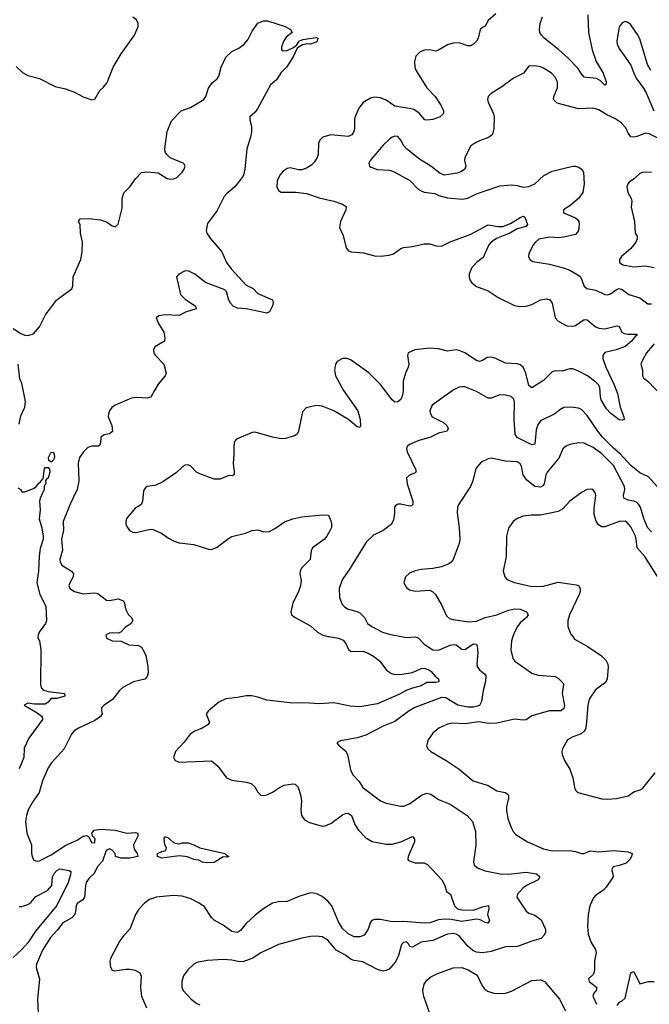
# Model space of a CAD drawing. Header units: inches. Extents: x 1694797 to 1849917, y 907313 to 1017959.
# Tile 590 of 656: x 1829075 to 1833396, y 917474 to 924237. Entities that reach past the tile are written whole.
import ezdxf

# ---------------------------------------------------------------- set-up
doc = ezdxf.new("R2010")
doc.units = ezdxf.units.IN
doc.header["$MEASUREMENT"] = 0
for name, color, linetype in [('B8921', 7, 'Continuous'), ('B8922', 7, 'Continuous'), ('B8931', 7, 'Continuous'), ('B8932', 7, 'Continuous')]:
    doc.layers.add(name, color=color, linetype=linetype)

msp = doc.modelspace()

# ---------------------------------------------------------------- linework, layer by layer
at = {"layer": 'B8921', "color": 5}
for points, elevation in [([(1829199.8, 920000), (1829199.1, 919990), (1829210.7, 919970), (1829219.1, 919910), (1829218.4, 919670), (1829223, 919650), (1829234.4, 919634.4), (1829270, 919622.4), (1829382, 919610), (1829384.7, 919590), (1829330, 919574), (1829290, 919574), (1829270.7, 919550), (1829250, 919536.9), (1829175.8, 919535.8), (1829130, 919542.7), (1829106, 919530), (1829195.3, 919475.3), (1829228, 919450), (1829230.4, 919430), (1829136.7, 919303.3), (1829106.3, 919233.7), (1829102.6, 919170), (1829070, 919092.1)], 660), ([(1829668.7, 920000), (1829671.3, 919990), (1829710, 919970.8), (1829770, 919967.7), (1829823, 919943), (1829890, 919939.2), (1829910, 919927.3), (1829931.7, 919891.7), (1829939.4, 919870), (1829954, 919794), (1829957.3, 919750), (1829950, 919725.1), (1829932.3, 919707.7), (1829855.5, 919690), (1829782.6, 919650), (1829759.6, 919630), (1829711.5, 919568.5), (1829654.9, 919530), (1829636.4, 919510), (1829634.9, 919490), (1829641.6, 919470), (1829628.4, 919450), (1829590, 919423.1), (1829478.4, 919370), (1829446.7, 919350), (1829430.4, 919330), (1829380.3, 919230), (1829290.3, 919130), (1829270, 919098.4), (1829231.2, 919010), (1829208.1, 918930), (1829166, 918870), (1829133.4, 918810), (1829120.3, 918770), (1829114.9, 918730), (1829123.6, 918650), (1829156.5, 918570), (1829155.3, 918510), (1829159.5, 918490), (1829170, 918467.7), (1829190, 918458), (1829210, 918460.4), (1829290, 918500.3), (1829392.2, 918567.8), (1829470, 918601.8), (1829510, 918628.9), (1829532.7, 918632.7), (1829546.2, 918626.2), (1829570, 918584), (1829590, 918584.7), (1829592.7, 918610), (1829574, 918630), (1829569.2, 918650), (1829586, 918670), (1829630, 918677.3), (1829730, 918670.2), (1829810, 918650.3), (1829870, 918653.4), (1829884.7, 918650), (1829884.9, 918630), (1829855.8, 918570), (1829860.3, 918540.3), (1829880.4, 918510), (1829884.9, 918490), (1829830, 918478), (1829770, 918477.4), (1829733.2, 918490), (1829729, 918510), (1829710, 918533.2), (1829690, 918541.2), (1829668.4, 918531.6), (1829643.1, 918456.9), (1829610, 918422.7), (1829582.6, 918370), (1829550, 918339.2), (1829531.8, 918310), (1829525.1, 918290), (1829519.3, 918210), (1829507.5, 918192.5), (1829470, 918167.8), (1829461.5, 918150), (1829457.1, 918110), (1829450, 918089.7), (1829431.3, 918068.7), (1829370, 918034), (1829334.3, 917985.7), (1829286.6, 917933.4), (1829230, 917846.3), (1829190.2, 917750), (1829186.9, 917726.9), (1829209.3, 917650), (1829196.3, 917510), (1829200.6, 917410)], 680), ([(1829070, 918145.8), (1829090, 918145.3), (1829130, 918159), (1829150, 918173.8), (1829185.1, 918214.9), (1829264.7, 918255.3), (1829294, 918290), (1829300.2, 918350), (1829310, 918373.6), (1829330, 918393.6), (1829350, 918404.4), (1829413.4, 918393.4), (1829425.4, 918385.4), (1829424, 918364), (1829406.5, 918310), (1829330, 918152.1), (1829182.4, 917977.6), (1829130, 917897.1), (1829090, 917850.8), (1829030, 917796.8)], 660), ([(1830000, 918206.3), (1829965.7, 918194.3), (1829931, 918169), (1829892.8, 918127.2), (1829870.3, 918090), (1829830.3, 917990), (1829790, 917947.3), (1829762.6, 917910), (1829698.7, 917790), (1829694, 917770), (1829698, 917730), (1829708.8, 917708.8), (1829724.9, 917704.9), (1829804.1, 917715.9), (1829830, 917715.3), (1829868, 917708), (1829898.4, 917690), (1829907.4, 917667.4), (1829904, 917590), (1829907.6, 917550), (1829911.6, 917530), (1829944.4, 917450)], 720)]:
    msp.add_lwpolyline(points, dxfattribs=dict(at, elevation=elevation))
at = {"layer": 'B8922', "color": 5}
for points, elevation in [([(1829050, 923914.9), (1829094.4, 923874.4), (1829130, 923853.4), (1829210, 923832.2), (1829317.8, 923777.8), (1829390, 923761.1), (1829450, 923740.4), (1829510, 923706.3), (1829570, 923686.7), (1829590, 923690.7), (1829625.6, 923750), (1829650, 923772.7), (1829674.1, 923805.9), (1829716.4, 923910), (1829770, 924003), (1829862.6, 924130), (1829886.6, 924190), (1829887.8, 924210), (1829876, 924236), (1829850, 924253.6)], 720), ([(1829030, 922116.4), (1829081.2, 922081.2), (1829110, 922070.4), (1829131.5, 922068.5), (1829170, 922080.5), (1829210, 922128.2), (1829252.2, 922210), (1829327.7, 922310), (1829349, 922330), (1829432.2, 922387.8), (1829439.9, 922410), (1829442.6, 922470), (1829493, 922590), (1829502.9, 922642.9), (1829504.5, 922710), (1829491.8, 922770), (1829489.4, 922829.4), (1829479, 922850), (1829488.7, 922870), (1829550, 922872.2), (1829630, 922863.1), (1829670, 922847.6), (1829710, 922821.5), (1829730, 922814.6), (1829750, 922833.4), (1829776.7, 922943.3), (1829778.5, 923010), (1829790, 923047), (1829831.6, 923088.4), (1829870, 923144.9), (1829910, 923186.5), (1829947, 923193), (1830000, 923186.9)], 680), ([(1830000, 921985.8), (1829992.4, 921970), (1829994.4, 921950), (1830000, 921940.7)], 680), ([(1829070, 921458.4), (1829082.9, 921517.1), (1829110, 921576.4), (1829114.2, 921614.2), (1829090, 921740.9), (1829076, 921770), (1829065.1, 921870)], 680), ([(1830000, 921689.4), (1829975.2, 921644.8), (1829950, 921638.5), (1829878.2, 921641.8), (1829843, 921637), (1829730, 921588.9), (1829707.3, 921572.7), (1829690.1, 921550), (1829683.1, 921530), (1829682.6, 921510), (1829705.8, 921450), (1829711.1, 921408.9), (1829690, 921392.2), (1829654, 921386), (1829632, 921370), (1829630.2, 921329.8), (1829625.3, 921314.7), (1829612.6, 921307.4), (1829570, 921307), (1829542, 921298), (1829511.9, 921270), (1829484.5, 921230), (1829474.7, 921190), (1829481.4, 921070), (1829469.5, 921010.5), (1829421.6, 920910), (1829372.6, 920790), (1829376.1, 920730), (1829362.5, 920670), (1829367.4, 920592.6), (1829350.2, 920530), (1829352.8, 920510), (1829364.2, 920490), (1829430.4, 920450), (1829444.9, 920430), (1829442.6, 920410), (1829418.3, 920370), (1829411.7, 920350), (1829419.5, 920330), (1829450.2, 920310.2), (1829510, 920294.7), (1829590, 920301.5), (1829610, 920296.9), (1829670, 920250.3), (1829690, 920248.8), (1829750, 920258.7), (1829786.2, 920246.2), (1829794.4, 920230), (1829800.4, 920190), (1829822.4, 920150), (1829841.6, 920130), (1829850.4, 920109.6), (1829839.1, 920090), (1829797.3, 920062.7), (1829768.6, 920031.4), (1829750, 920022.7), (1829710, 920026), (1829690, 920022.7), (1829670, 920013.2), (1829666, 920010), (1829668.7, 920000)], 680), ([(1829062, 921022), (1829082, 921010), (1829090, 920994), (1829110, 920994), (1829170, 921018), (1829188, 921030), (1829205.6, 921054.4), (1829218, 921062), (1829230, 921082), (1829236.4, 921083.6), (1829245.4, 921154.6), (1829250, 921161), (1829270, 921162), (1829278, 921150), (1829281, 921130), (1829270, 921088.7), (1829258, 921082), (1829250.9, 921069.1), (1829253.7, 921053.7), (1829242.8, 921030), (1829242, 921010), (1829214.8, 920950), (1829210.7, 920929.3), (1829215.5, 920870), (1829207.9, 920807.9), (1829227.5, 920747.5), (1829236.4, 920690), (1829235.3, 920670), (1829216, 920604), (1829207.9, 920552.1), (1829203.6, 920450), (1829191.6, 920370), (1829212.9, 920290), (1829254, 920210), (1829257.6, 920110), (1829252.2, 920090), (1829208.5, 920030), (1829200.4, 920010), (1829199.8, 920000)], 660), ([(1830000, 921038.8), (1829950.2, 921029.8), (1829938, 921022), (1829928.9, 921011.1), (1829924.6, 920995.4), (1829918, 920930), (1829910.3, 920909.7), (1829890, 920892.7), (1829870, 920884), (1829808, 920810), (1829802, 920790), (1829803, 920770), (1829813.4, 920750), (1829828.9, 920728.9), (1829850, 920717.1), (1829874.9, 920714.9), (1829970, 920737), (1829990, 920735.3), (1830000, 920730.9)], 720)]:
    msp.add_lwpolyline(points, dxfattribs=dict(at, elevation=elevation))
at = {"layer": 'B8922', "color": 5, "elevation": 660}
msp.add_lwpolyline([(1829290, 921199), (1829275.3, 921210), (1829272.7, 921230), (1829290, 921266), (1829303.6, 921263.6), (1829310, 921254), (1829312.8, 921232.8), (1829307.1, 921212.9)], close=True, dxfattribs=at)
at = {"layer": 'B8931', "color": 5}
for points, elevation in [([(1831195.3, 920000), (1831262, 919990), (1831295.2, 919975.2), (1831313, 919953), (1831331.6, 919911.6), (1831350, 919897.6), (1831430, 919899.3), (1831465.7, 919885.7), (1831510, 919860.7), (1831545.5, 919830), (1831591.4, 919770), (1831625.8, 919745.8), (1831650, 919739.8), (1831699.1, 919740.9), (1831770, 919752.6), (1831830, 919780.9), (1831850, 919782), (1831887, 919770), (1831899.8, 919759.8), (1831927.1, 919727.1), (1831948.7, 919710), (1831950.4, 919690), (1831930, 919684.7), (1831870, 919683.9), (1831830, 919661.2), (1831770, 919646.4), (1831730.9, 919630.9), (1831677.6, 919602.4), (1831530, 919539.2), (1831410, 919518.5), (1831342.7, 919522.7), (1831230, 919545), (1831130, 919539.1), (1831030, 919545), (1830950, 919543.8), (1830770, 919563.1), (1830710, 919584.4), (1830667.6, 919592.4), (1830630, 919593.3), (1830570, 919580.8), (1830490, 919572.9), (1830442.4, 919550), (1830370.5, 919490), (1830353.4, 919470), (1830377.6, 919410), (1830366.6, 919393.4), (1830326, 919370), (1830275.8, 919350), (1830243.7, 919330), (1830204.2, 919275.8), (1830144, 919210), (1830131, 919170), (1830141, 919150), (1830170, 919138), (1830390, 919146.7), (1830435.5, 919110), (1830494, 919030), (1830530, 919014), (1830630, 918999.5), (1830662.8, 918990), (1830688.8, 918968.8), (1830710, 918931), (1830730.6, 918910.6), (1830750, 918907.7), (1830770, 918912.7), (1830810, 918930.4), (1830857.1, 918962.9), (1830890, 918978.5), (1830948.8, 918988.8), (1830965.8, 918985.8), (1830985.1, 918965.1), (1831005, 918905), (1831009.1, 918870), (1831003.2, 918810), (1831008.8, 918770), (1831030, 918741.6), (1831063.6, 918723.6), (1831150, 918698.6), (1831170, 918699.2), (1831210, 918715.3), (1831290, 918775.3), (1831310, 918784.9), (1831330, 918787), (1831351.4, 918770), (1831374.2, 918710), (1831399.7, 918670), (1831450, 918617.2), (1831493.2, 918593.2), (1831590, 918574.3), (1831630, 918573.7), (1831690.5, 918589.5), (1831770, 918626), (1831784.4, 918610), (1831783.6, 918590), (1831741.1, 918490), (1831738, 918470), (1831743.1, 918463.1), (1831785.7, 918445.7), (1831850, 918445.7), (1831874.4, 918434.4), (1831972.9, 918330), (1831993.4, 918290), (1832004.7, 918250), (1832031, 918230), (1832058, 918150), (1832080.5, 918130), (1832110, 918122.2), (1832190, 918121.2), (1832250, 918144.4), (1832292.3, 918152.3), (1832295.6, 918130), (1832284.6, 918090), (1832299.5, 918050), (1832287.3, 918032.7), (1832270, 918035.6), (1832234.3, 918054.3), (1832210, 918059.3), (1832110, 918044.1), (1832036.6, 918056.6), (1831990, 918058.4), (1831950, 918054.4), (1831890, 918033.7), (1831851.4, 918031.4), (1831710, 918044.1), (1831630, 918041.7), (1831550, 918056.5), (1831510, 918057.7), (1831491, 918049), (1831482.3, 918037.7), (1831467.2, 917990), (1831439.3, 917950), (1831410, 917937.2), (1831370, 917937.9), (1831330, 917957.5), (1831290, 917994.3), (1831261.6, 918041.6), (1831216.5, 918150), (1831190, 918183.8), (1831150, 918214.2), (1831119.5, 918230), (1831090, 918238.7), (1831070, 918239.2), (1830990, 918215.6), (1830910, 918179.7), (1830850, 918177.7), (1830810, 918168.2), (1830750, 918132.6), (1830690, 918086.2), (1830629.6, 918030.4), (1830590, 917981.3), (1830570, 917968.6), (1830551.3, 917968.7), (1830530, 917975.3), (1830470, 918018.7), (1830410, 918052.4), (1830390.6, 918070.6), (1830342.9, 918142.9), (1830306, 918170), (1830250, 918198), (1830190, 918217.3), (1830130, 918221.8), (1830010.2, 918209.8), (1830000, 918206.3)], 720), ([(1831691.7, 920000), (1831730, 919992.8), (1831790, 919997.8), (1831810, 919992.4), (1831850, 919947.9), (1831910, 919909.3), (1831950, 919906.3), (1832030, 919941.6), (1832050, 919945.5), (1832070, 919943.1), (1832110, 919914.4), (1832130, 919910.3), (1832190, 919950.2), (1832210, 919947.7), (1832215.4, 919935.4), (1832220.2, 919890), (1832211.3, 919811.3), (1832214.2, 919794.2), (1832231, 919771), (1832264.7, 919744.7), (1832272.9, 919730), (1832271.4, 919691.4), (1832256, 919630), (1832245.2, 919554.8), (1832230, 919527.2), (1832190, 919516), (1832150, 919515.4), (1832081.6, 919530), (1831998.5, 919578.5), (1831970, 919582.1), (1831786.1, 919513.9), (1831747.4, 919490), (1831650, 919416.4), (1831570, 919385.3), (1831450, 919323.5), (1831390, 919304), (1831277.1, 919282.9), (1831251, 919270), (1831267.3, 919250), (1831310, 919215.5), (1831324.4, 919190), (1831345.7, 919085.7), (1831360.5, 919050), (1831404.1, 919004.1), (1831430, 918964.2), (1831550, 918872.4), (1831590, 918856.4), (1831690, 918834.9), (1831710, 918834.4), (1831750, 918850.3), (1831831.8, 918910), (1831870, 918924.4), (1831896.7, 918916.7), (1831950, 918880.9), (1832029.4, 918849.4), (1832146.7, 918770), (1832182, 918730), (1832202, 918662), (1832205.2, 918570), (1832188.2, 918450), (1832194, 918430), (1832220.7, 918410), (1832270.2, 918390.2), (1832371.3, 918371.3), (1832430, 918367.3), (1832550, 918382.9), (1832620.7, 918370), (1832637.2, 918357.2), (1832644.9, 918350), (1832632.7, 918330), (1832552.4, 918290), (1832530, 918274), (1832490.4, 918230), (1832486, 918210), (1832550, 918114.8), (1832570, 918100.7), (1832610, 918087.3), (1832653.7, 918053.7), (1832683, 917990), (1832683, 917970), (1832675.5, 917950), (1832653.3, 917926.7), (1832590, 917908.6), (1832510, 917877.1), (1832490, 917871.6), (1832410, 917868.2), (1832310, 917837), (1832250, 917827), (1832210, 917831.9), (1832184, 917844), (1832150, 917873.2), (1832090, 917943.5), (1832070, 917955.2), (1832050, 917960.2), (1832010, 917955.8), (1831910, 917912.7), (1831830, 917900.6), (1831770, 917866.9), (1831751.5, 917871.5), (1831742.7, 917890), (1831730, 917902.7), (1831710, 917899.3), (1831695.9, 917884.1), (1831674.9, 917810), (1831653.1, 917766.9), (1831610, 917714.7), (1831590, 917705.4), (1831570, 917702.6), (1831530, 917713.6), (1831430, 917766.9), (1831370, 917774.5), (1831350, 917782.2), (1831310, 917811.1), (1831245.9, 917845.9), (1831190, 917914.7), (1831150, 917936.9), (1831110, 917942.4), (1831070, 917940.5), (1831010, 917929.7), (1830850, 917885.4), (1830730, 917828.6), (1830670, 917789.7), (1830610, 917767.4), (1830585.2, 917765.2), (1830530, 917778.3), (1830470, 917782), (1830363.7, 917776.3), (1830290, 917760.9), (1830270, 917749.3), (1830229, 917711), (1830198.4, 917670), (1830186.7, 917630), (1830188.5, 917590), (1830195.8, 917570), (1830250.5, 917510), (1830290, 917479.3), (1830310, 917470.4)], 740), ([(1832460.3, 920000), (1832450.3, 919970), (1832444.6, 919910), (1832458.7, 919850), (1832472.4, 919830), (1832590, 919749.2), (1832633.9, 919733.9), (1832750, 919726), (1832770, 919714), (1832802.6, 919682.6), (1832807, 919670), (1832797.8, 919610), (1832812.9, 919527.1), (1832810, 919507), (1832790.6, 919490), (1832710, 919490.5), (1832590, 919456.7), (1832550, 919429), (1832530, 919425.8), (1832470, 919433.3), (1832350, 919404.6), (1832290, 919402), (1832226.6, 919413.4), (1832130, 919400.7), (1832050, 919404.4), (1832010, 919398.7), (1831950.7, 919370), (1831910, 919337), (1831879.1, 919290), (1831867.3, 919250), (1831876.3, 919230), (1831896.3, 919210), (1832002.8, 919150), (1832090, 919090.4), (1832187.7, 919010), (1832290, 918977.6), (1832350, 918941.1), (1832406, 918930), (1832420.9, 918920.9), (1832428.7, 918910), (1832428.9, 918890), (1832414.9, 918830), (1832415.1, 918804.9), (1832425.7, 918750), (1832447.8, 918687.8), (1832461.8, 918661.8), (1832480.2, 918640.2), (1832560.7, 918590), (1832670, 918541.1), (1832730, 918527.6), (1832850.3, 918530.3), (1832890, 918524.4), (1832930, 918510.4), (1832949.5, 918510.5), (1832990, 918528), (1833050, 918520.5), (1833150, 918530.3), (1833250, 918522), (1833278, 918510), (1833274, 918490), (1833262, 918470), (1833236.2, 918443.8), (1833190, 918427.3), (1833150, 918419.3), (1833140.7, 918410), (1833138.8, 918390), (1833146.8, 918370), (1833147.3, 918350), (1833100.9, 918279.1), (1833080.9, 918259.1), (1833030, 918224.5), (1833013.3, 918206.7), (1832987.2, 918150), (1832975.3, 918090), (1832971.8, 918010), (1832975.8, 917955.8), (1832997.7, 917897.7), (1833027.3, 917850), (1833030.4, 917830), (1833019.1, 917770), (1833020.5, 917710), (1833015.5, 917690), (1833010, 917679), (1832978, 917650), (1832982.8, 917630), (1833036, 917590), (1833031, 917570), (1833014.8, 917550), (1833008.9, 917530), (1833034.2, 917474.2)], 760), ([(1832870.1, 920000), (1832883, 919983), (1832970, 919934), (1833067, 919867), (1833097.5, 919837.5), (1833110.3, 919810), (1833114, 919790), (1833106.5, 919710), (1833095.3, 919684.7), (1833026.8, 919633.2), (1832983.6, 919570), (1832974.7, 919530), (1832963.6, 919390), (1832957, 919363), (1832948.5, 919350), (1832927.3, 919332.7), (1832866, 919310), (1832834, 919290), (1832801, 919230), (1832796, 919210), (1832798.8, 919190), (1832814, 919150), (1832850.4, 919090), (1832870.9, 919029.1), (1832882.5, 918962.5), (1832890, 918944.7), (1832904.7, 918930), (1833070, 918886), (1833110, 918882.4), (1833170, 918888.8), (1833250, 918906.7), (1833290, 918934.4), (1833333.4, 918946.6), (1833350, 918957.1), (1833436.6, 919063.4)], 780), ([(1831895.7, 917390), (1831848.4, 917528.4), (1831842.4, 917570), (1831850, 917611.7), (1831870, 917640.7), (1831896.7, 917663.3), (1831937, 917683), (1832050, 917724.2), (1832110, 917726.4), (1832151.8, 917711.8), (1832214.6, 917674.6), (1832245.5, 917605.5), (1832263, 917583), (1832285.2, 917565.2), (1832330, 917550.2), (1832370, 917547.8), (1832410, 917551.5), (1832450, 917564.4), (1832590, 917637), (1832650, 917642.6), (1832675.8, 917630), (1832780.3, 917510), (1832821.1, 917430)], 740), ([(1833174.5, 917465.5), (1833191.9, 917488.1), (1833210, 917497.3), (1833230, 917516), (1833269.7, 917690.3), (1833283.2, 917696.8), (1833290, 917698.8), (1833330, 917614.8), (1833389.4, 917630.6), (1833430, 917630.7)], 760)]:
    msp.add_lwpolyline(points, dxfattribs=dict(at, elevation=elevation))
at = {"layer": 'B8931', "color": 5, "elevation": 680}
msp.add_lwpolyline([(1830170, 918577.1), (1830190, 918584.4), (1830230, 918582.6), (1830270, 918570.3), (1830310, 918548.2), (1830482, 918510), (1830495.9, 918495.9), (1830510.8, 918490), (1830495.5, 918484.5), (1830470, 918486.6), (1830410, 918448.7), (1830353.6, 918446.4), (1830330.2, 918449.8), (1830303.5, 918463.5), (1830269.2, 918470), (1830227, 918487), (1830170, 918493.6), (1830050, 918479.1), (1830020.5, 918490), (1830019.6, 918510), (1830050, 918524.4), (1830078, 918530), (1830081.2, 918550), (1830070, 918568.7), (1830065.4, 918610), (1830070, 918626), (1830074.6, 918625.4), (1830090, 918621.6), (1830130, 918586.8), (1830142, 918582)], close=True, dxfattribs=at)
at = {"layer": 'B8932', "color": 5}
for points, elevation in [([(1832342, 924278), (1832290, 924232), (1832270, 924192.7), (1832250, 924183.7), (1832234, 924170), (1832220.9, 924110), (1832210.3, 924090), (1832190, 924068.4), (1832170, 924058.5), (1832150, 924057.6), (1832090, 924078.9), (1832050, 924076.8), (1832010, 924064.7), (1831950, 924027.3), (1831930, 924021.6), (1831889.7, 924029.7), (1831850, 924028.3), (1831824.1, 924015.9), (1831794.2, 923985.8), (1831784.7, 923950), (1831786.7, 923910), (1831792.4, 923890), (1831868.9, 923770), (1831926.3, 923710), (1831966, 923650), (1831983.1, 923610), (1831983, 923597), (1831982, 923590), (1831960.5, 923570), (1831910, 923551.3), (1831870, 923546.3), (1831855.3, 923550), (1831815.9, 923595.9), (1831779.3, 923619.3), (1831748.2, 923628.2), (1831650, 923642.3), (1831590, 923685.1), (1831550, 923699.7), (1831510, 923704), (1831482.2, 923697.8), (1831431.3, 923668.7), (1831402, 923630), (1831375.3, 923564.7), (1831371.6, 923548.4), (1831373, 923490), (1831368.8, 923470), (1831354, 923446), (1831330, 923435), (1831210, 923446), (1831155.5, 923430), (1831135.3, 923410), (1831126.5, 923390), (1831123.2, 923310), (1831116.5, 923290), (1831098.5, 923261.5), (1831078.7, 923241.3), (1831042.7, 923217.3), (1831010, 923205.1), (1830990, 923204.7), (1830930, 923218.5), (1830910, 923215.9), (1830882.5, 923197.5), (1830859.7, 923170), (1830842.2, 923130), (1830839.7, 923090), (1830850, 923064.4), (1830870, 923051.6), (1830970, 923052.6), (1831042.6, 923042.6), (1831130, 923013.7), (1831230.2, 922990.2), (1831290.8, 922970), (1831310, 922956.3), (1831316.3, 922950), (1831312.7, 922930), (1831276.4, 922850), (1831270.5, 922810.5), (1831295.6, 922755.6), (1831314.4, 922670), (1831330.3, 922650.3), (1831350, 922642.6), (1831434.8, 922634.8), (1831510, 922614), (1831550, 922613.4), (1831610, 922620.2), (1831640.7, 922630), (1831690, 922664.4), (1831710, 922673.2), (1831770, 922679.7), (1831850, 922698.3), (1831890, 922698), (1831930, 922683.1), (1831970, 922681.7), (1832028.5, 922711.5), (1832170, 922763), (1832290, 922827.6), (1832356.1, 922816.1), (1832390, 922815.7), (1832443.6, 922836.4), (1832510, 922879.4), (1832530, 922887.2), (1832541.1, 922881.1), (1832561.1, 922830), (1832550, 922816.9), (1832490, 922801.3), (1832439.6, 922770), (1832346.3, 922733.7), (1832310.2, 922710), (1832295.6, 922690), (1832256.2, 922603.8), (1832210, 922569.7), (1832175.6, 922530), (1832160.3, 922490), (1832158.9, 922470), (1832164.2, 922450), (1832177.6, 922430), (1832210, 922404.6), (1832290, 922373.7), (1832358, 922330), (1832470, 922273.1), (1832507.8, 922267.8), (1832550, 922268.9), (1832590, 922280.9), (1832650, 922312.9), (1832690, 922318.7), (1832713.4, 922313.4), (1832728.9, 922288.9), (1832750.3, 922190), (1832770, 922166), (1832830, 922134.2), (1832870, 922131.1), (1832890, 922137.6), (1832950, 922176.9), (1832970, 922176.5), (1833023.7, 922130), (1833050, 922117.2), (1833090, 922113.8), (1833174, 922134), (1833188.8, 922128.8), (1833208.5, 922090), (1833222.4, 922082.4), (1833250, 922077.4), (1833310, 922078), (1833313, 922070), (1833298.7, 922061.3), (1833274.7, 922030), (1833230, 921992.9), (1833167.7, 921970), (1833090, 921952), (1833076.5, 921930), (1833077.8, 921910), (1833097.7, 921850), (1833153.6, 921733.6), (1833177.6, 921670), (1833196.2, 921576.2), (1833221.3, 921510), (1833222.8, 921490), (1833210, 921485.4), (1833188.9, 921488.9), (1833130, 921535.6), (1833103.3, 921563.3), (1833066.4, 921626.4), (1833060.5, 921650), (1833056.9, 921710), (1833047.4, 921730), (1833030, 921748.2), (1832972.4, 921790), (1832910, 921823.4), (1832870, 921838.3), (1832850, 921839.5), (1832796.6, 921823.4), (1832750, 921826.3), (1832730, 921819.3), (1832670, 921759.1), (1832590, 921709.6), (1832570, 921725.1), (1832547.4, 921810), (1832530, 921849.7), (1832510, 921866.3), (1832490, 921874.3), (1832410, 921876.8), (1832343.6, 921910), (1832310, 921919.4), (1832283, 921917), (1832250, 921896), (1832230, 921888.7), (1832210, 921895.4), (1832130, 921949.1), (1832090, 921966), (1832071.4, 921968.6), (1832010, 921960.8), (1831950, 921977), (1831890, 921981), (1831786, 921970), (1831741.6, 921950), (1831736.4, 921930), (1831744.4, 921870), (1831741.3, 921850), (1831723.6, 921810), (1831706.7, 921753.3), (1831707.3, 921690), (1831702.5, 921657.5), (1831690, 921628), (1831670, 921612.8), (1831650, 921611.2), (1831630, 921625.1), (1831552, 921732), (1831470, 921810.8), (1831350, 921899.1), (1831322, 921910), (1831290, 921911), (1831252.7, 921890), (1831241.1, 921870), (1831235.3, 921830), (1831241.8, 921790), (1831297.5, 921690), (1831396.5, 921550), (1831411.6, 921490), (1831413.7, 921446.3), (1831410, 921435.3), (1831390, 921439.5), (1831330.8, 921490.8), (1831231.1, 921550), (1831150, 921582.2), (1831110, 921586.9), (1831041, 921570), (1831016.1, 921543.9), (1830988.3, 921411.7), (1830978.8, 921390), (1830961.6, 921378.4), (1830899.2, 921360.8), (1830870, 921357.4), (1830810, 921368.7), (1830690, 921405.1), (1830670, 921402.4), (1830563.7, 921356.3), (1830550, 921339), (1830543.7, 921310), (1830544.9, 921250), (1830538.9, 921190), (1830547.5, 921132.5), (1830546.4, 921113.6), (1830535.9, 921104.1), (1830510, 921107), (1830450, 921082.2), (1830410, 921081.5), (1830310, 921116.8), (1830288.7, 921128.7), (1830250, 921169.7), (1830230, 921179.7), (1830210, 921177.6), (1830190, 921164.7), (1830150, 921126.6), (1830058.1, 921061.9), (1830010, 921040.6), (1830000, 921038.8)], 720), ([(1832974.2, 924270), (1832979.3, 924150), (1833002.9, 924030), (1833031.3, 923950), (1833078.9, 923870), (1833100.3, 923810), (1833098, 923790), (1833090, 923788.3), (1833058.8, 923818.8), (1833032.9, 923832.9), (1832950, 923842.6), (1832930, 923864.2), (1832904.9, 923904.9), (1832835.8, 923975.8), (1832773.3, 924033.3), (1832674.8, 924110), (1832655.7, 924130), (1832645.2, 924150), (1832642.1, 924170), (1832647.9, 924210), (1832662.6, 924257.4)], 720), ([(1830000, 923186.9), (1830024.1, 923184.1), (1830087.4, 923147.4), (1830110, 923142.8), (1830130, 923143.6), (1830150, 923151.6), (1830189.7, 923190), (1830204.4, 923210), (1830210.8, 923230), (1830200.7, 923250), (1830108.4, 923288.4), (1830083.5, 923310), (1830072.5, 923330), (1830070.7, 923350.7), (1830086.6, 923470), (1830117, 923543), (1830182, 923610), (1830246, 923634), (1830337.6, 923690), (1830351.5, 923710), (1830370, 923766), (1830396.6, 923803.4), (1830430, 923831.8), (1830442.4, 923850), (1830458.1, 923910), (1830490, 923979.4), (1830530, 924017.6), (1830578.9, 924041.1), (1830613.6, 924066.4), (1830640.5, 924099.5), (1830670, 924157.1), (1830710, 924212.7), (1830748.7, 924230), (1830776, 924230), (1830897.3, 924190), (1830933.4, 924170), (1830944.7, 924150), (1830903.5, 924116.5), (1830887.1, 924092.9), (1830871.3, 924050), (1830872, 924030), (1830882.8, 924022.8), (1830910, 924026), (1830954.8, 924045.2), (1830976.6, 924063.4), (1830992.7, 924090), (1831018, 924102), (1831110, 924115.8), (1831121.1, 924110), (1831116.8, 924090), (1831110, 924083.7), (1831070.8, 924070), (1831050, 924071.8), (1831016.4, 924063.6), (1830978.8, 924041.2), (1830954.3, 923985.7), (1830907.8, 923912.2), (1830870, 923875.1), (1830836.1, 923823.9), (1830794.9, 923790), (1830710, 923629.4), (1830690, 923602.7), (1830654.8, 923570), (1830653, 923550), (1830664.6, 923504.6), (1830666.1, 923466.1), (1830659.7, 923430), (1830634.2, 923350), (1830619.8, 923210), (1830610.7, 923170), (1830600.1, 923150), (1830551.1, 923090), (1830495.9, 923044.1), (1830477.9, 923022.1), (1830430, 922926.5), (1830363.6, 922836.4), (1830354, 922790), (1830359.8, 922770), (1830378.8, 922738.8), (1830461.9, 922641.9), (1830492.9, 922570), (1830526.6, 922526.6), (1830630, 922414.4), (1830676.4, 922390), (1830710, 922356.9), (1830810, 922313.1), (1830814.5, 922294.5), (1830810, 922272.3), (1830790, 922229.7), (1830770, 922221), (1830630, 922252.2), (1830570, 922255.3), (1830539.4, 922270), (1830521.1, 922290), (1830509.4, 922310), (1830494.3, 922370), (1830482.6, 922382.6), (1830350, 922432.2), (1830277.2, 922490), (1830235.6, 922510), (1830210, 922512.2), (1830167.8, 922490), (1830150.4, 922470), (1830179.3, 922350), (1830210, 922317.1), (1830280.7, 922270), (1830284.7, 922250), (1830211.7, 922228.3), (1830170, 922205.6), (1830070.5, 922209.5), (1830030, 922204), (1830011.3, 922190), (1830027, 922150), (1830064.9, 922090), (1830070.4, 922049.6), (1830067.3, 922030), (1830002, 921990), (1830000, 921985.8)], 680), ([(1833406, 923890), (1833384.7, 923930), (1833330, 924105.2), (1833315.4, 924135.4), (1833270, 924200.7), (1833250, 924217), (1833230, 924223.7), (1833210, 924216), (1833190, 924188.7), (1833172.2, 924090), (1833175.8, 924070), (1833190, 924039.1), (1833270, 923924), (1833289, 923870), (1833308.9, 923830), (1833352.6, 923772.6), (1833374.2, 923734.2), (1833427.5, 923610)], 740), ([(1833450, 923426.2), (1833394, 923454), (1833370, 923457.2), (1833310, 923435.8), (1833290, 923431.2), (1833270, 923433.6), (1833250, 923458.4), (1833234.1, 923494.1), (1833199.8, 923530), (1833158.5, 923558.5), (1833104, 923584), (1833050, 923616.8), (1833009, 923629), (1832910, 923625), (1832764.5, 923664.5), (1832737.6, 923690), (1832739.7, 923710), (1832766.9, 923770), (1832766.3, 923810), (1832750, 923842.7), (1832723.7, 923870), (1832670, 923903.5), (1832650, 923914.3), (1832610, 923920.7), (1832570, 923917), (1832533, 923870), (1832464.8, 923835.2), (1832384.5, 923775.5), (1832310.8, 923730), (1832290.7, 923710), (1832285.5, 923690), (1832290.4, 923670), (1832326.4, 923590), (1832330.4, 923570), (1832329, 923490), (1832322, 923458), (1832315.2, 923444.8), (1832293, 923427), (1832230, 923405.7), (1832198, 923390), (1832170.3, 923369.7), (1832130.5, 923290), (1832128.4, 923270), (1832136.4, 923230), (1832130.4, 923210), (1832106.1, 923193.9), (1832077.2, 923182.8), (1831990, 923169.6), (1831959.6, 923179.6), (1831897, 923230), (1831819, 923279), (1831729.8, 923349.8), (1831710.8, 923370.8), (1831689.7, 923409.7), (1831670, 923434), (1831650, 923436.2), (1831630.3, 923429.7), (1831610, 923414), (1831570, 923374.7), (1831479.3, 923270), (1831470.6, 923250), (1831474.8, 923230), (1831483.7, 923223.7), (1831530, 923207), (1831610, 923203.6), (1831635.8, 923195.8), (1831751.5, 923131.5), (1831810, 923074), (1831830, 923060.7), (1831850, 923053.4), (1831924, 923044), (1831952, 923030), (1832010, 923014), (1832114.9, 923005.1), (1832150, 923010.4), (1832210, 923041.3), (1832370, 923095.8), (1832450, 923102.3), (1832490, 923098), (1832530, 923087.2), (1832570, 923091.8), (1832610, 923110.3), (1832673.2, 923166.8), (1832730, 923196.5), (1832870, 923231), (1832890, 923231), (1832910, 923224.9), (1832932.2, 923210), (1832944.9, 923190), (1832948.8, 923108.8), (1832940.3, 923050), (1832910, 923007.8), (1832850, 922957.6), (1832807.3, 922930), (1832806, 922910), (1832890, 922876.3), (1832904.1, 922864.1), (1832913, 922850), (1832914.4, 922830), (1832909.2, 922790), (1832903.2, 922776.8), (1832890, 922762.4), (1832810, 922743.6), (1832770, 922739.9), (1832710, 922743.6), (1832638, 922730), (1832614, 922710), (1832599.5, 922690), (1832568, 922630), (1832567.7, 922610), (1832576, 922590), (1832597.1, 922577.1), (1832710, 922558), (1832814.8, 922530), (1832850, 922515.6), (1832905.2, 922485.2), (1832923.6, 922470), (1832950, 922407.7), (1832967.7, 922390), (1833030, 922378.5), (1833090, 922349.1), (1833110, 922346.5), (1833130, 922354.2), (1833170, 922384.8), (1833190.1, 922390.1), (1833210, 922384.8), (1833254.4, 922350), (1833330, 922327.1), (1833386.5, 922286.5), (1833410, 922286.5)], 740), ([(1833410, 923189.7), (1833350, 923187.6), (1833330, 923179.5), (1833294.1, 923145.9), (1833258.3, 923121.7), (1833248, 923110), (1833241.6, 923090), (1833248, 923050), (1833270.5, 923010), (1833276.3, 922990), (1833270.7, 922949.3), (1833294, 922850), (1833299.3, 922770), (1833312.2, 922750), (1833311.9, 922731.9), (1833303.6, 922710), (1833270, 922666.3), (1833206, 922610), (1833190.7, 922590), (1833190.7, 922570), (1833213.7, 922553.7), (1833290, 922540.3), (1833370, 922546.5), (1833430, 922534.7)], 760), ([(1833430, 922010.7), (1833376.9, 921950), (1833350, 921899.3), (1833338.9, 921870), (1833350.3, 921830), (1833348.9, 921790), (1833356.2, 921776.2), (1833390.7, 921750.7), (1833478.4, 921658.4)], 740), ([(1830000, 921940.7), (1830006.4, 921930), (1830063.7, 921870), (1830080.3, 921810), (1830072, 921790), (1830025.3, 921734.7), (1830000, 921689.4)], 680), ([(1833450, 921029.7), (1833390, 921098), (1833330, 921125.1), (1833270, 921175), (1833195.9, 921255.9), (1833150, 921294.7), (1833074.9, 921370), (1833042.5, 921410), (1832970, 921518), (1832930, 921559.7), (1832910, 921569.7), (1832856.4, 921576.4), (1832810, 921572.6), (1832782.3, 921557.7), (1832748.2, 921530), (1832650, 921481.7), (1832630, 921453.3), (1832619, 921421), (1832610, 921322.7), (1832590, 921316.4), (1832488.3, 921368.3), (1832475.7, 921390), (1832467.7, 921490), (1832469.7, 921609.7), (1832466, 921630), (1832449, 921650), (1832410, 921658.9), (1832370, 921660.5), (1832310, 921638), (1832290, 921638), (1832210, 921682.6), (1832130, 921714.7), (1832110, 921716.3), (1832090, 921713), (1832050, 921693), (1831906.7, 921590), (1831890.3, 921550), (1831893.7, 921530), (1831906.7, 921510), (1831983.8, 921470), (1832006.4, 921450), (1832016.4, 921430), (1832008.1, 921411.9), (1831950, 921398.2), (1831890, 921367.6), (1831813.7, 921346.3), (1831750, 921319.6), (1831733.8, 921306.2), (1831728.8, 921290), (1831734.6, 921270), (1831793.8, 921146.2), (1831794.4, 921130), (1831790, 921123.7), (1831750, 921109.5), (1831730.4, 921089.6), (1831734.6, 921050), (1831772.2, 920930), (1831772.7, 920907.3), (1831762.8, 920897.2), (1831750, 920895.1), (1831690, 920909.4), (1831670, 920909.2), (1831657.3, 920902.7), (1831647.7, 920890), (1831647.5, 920847.5), (1831640.5, 920799.5), (1831624, 920770), (1831570, 920729.6), (1831502.9, 920697.1), (1831451.5, 920648.5), (1831343.8, 920470), (1831289, 920390), (1831267.8, 920330), (1831268.9, 920270), (1831285.8, 920225.8), (1831303.6, 920203.6), (1831328.1, 920188.1), (1831390, 920173.4), (1831410, 920162.4), (1831440.3, 920130), (1831462, 920090), (1831490.5, 920070), (1831565.5, 920030), (1831610, 920015.5), (1831691.7, 920000)], 740), ([(1833410, 920718.4), (1833384.5, 920750), (1833358.5, 920810), (1833335.6, 920890), (1833322.4, 920910), (1833310, 920922), (1833290.8, 920930.8), (1833250, 920937), (1833221.7, 920950), (1833218.5, 920970), (1833228.1, 921010), (1833226.9, 921030), (1833150, 921175.8), (1833070, 921254.7), (1833010, 921298.4), (1832950, 921328.5), (1832909, 921331), (1832850, 921318.9), (1832827.7, 921310), (1832801.6, 921290), (1832774.8, 921225.2), (1832694, 921130), (1832686, 921110), (1832675, 921050), (1832664.3, 921035.7), (1832650, 921027.1), (1832610, 921029.8), (1832554.3, 921074.3), (1832529.9, 921110), (1832517.8, 921170), (1832510, 921187.3), (1832490, 921201.1), (1832410, 921205.4), (1832310, 921224.5), (1832290, 921220.9), (1832242.8, 921197.2), (1832206.4, 921153.6), (1832184.9, 921070), (1832168.7, 921030), (1832088.4, 920910), (1832079.5, 920890), (1832076.5, 920850), (1832092, 920748), (1832095.3, 920670), (1832090, 920639), (1832050.4, 920530), (1832034.9, 920510), (1832020.2, 920499.8), (1831970, 920478.9), (1831910, 920467.3), (1831830, 920460.7), (1831788.6, 920451.4), (1831750, 920435.1), (1831722.8, 920410), (1831710.8, 920370), (1831730, 920336), (1831750, 920322), (1831790, 920313), (1831890, 920318), (1831910, 920308), (1831928.9, 920288.9), (1831970, 920219.1), (1832003.2, 920143.2), (1832025, 920125), (1832050, 920116.5), (1832157.6, 920102.4), (1832210, 920106.4), (1832270, 920130.2), (1832350, 920150.1), (1832430, 920182), (1832470, 920190.1), (1832510, 920187.3), (1832552.7, 920170), (1832564.9, 920150), (1832552.4, 920130), (1832510, 920094.3), (1832490.3, 920070), (1832470.3, 920030), (1832460.3, 920000)], 760), ([(1833475.8, 920375.8), (1833365, 920550), (1833311.9, 920610), (1833306.8, 920670), (1833300.9, 920690), (1833270, 920754), (1833244.7, 920784.7), (1833230, 920793.1), (1833190, 920790.8), (1833090, 920753.5), (1833070, 920753.1), (1833046.9, 920766.9), (1833032.3, 920792.3), (1833018.4, 920838.4), (1833017.4, 920882.6), (1833029.4, 920969.4), (1833024, 920990), (1833009.1, 921009.1), (1832990, 921013.2), (1832970, 921009.2), (1832931, 920990), (1832850, 920929.6), (1832801.8, 920878.2), (1832770, 920859.1), (1832650, 920834.2), (1832586.1, 920833.9), (1832530, 920827.6), (1832490, 920811.8), (1832462, 920790), (1832430, 920744), (1832414.9, 920690), (1832412.4, 920550), (1832392.4, 920450), (1832405.5, 920410), (1832416.7, 920396.7), (1832430, 920386.4), (1832470, 920372), (1832590, 920343.6), (1832670, 920346.9), (1832770, 920373), (1832895, 920355), (1832910.4, 920350), (1832922, 920330), (1832921.7, 920310), (1832914.9, 920290), (1832848.9, 920150), (1832837.4, 920110), (1832836.9, 920070), (1832857.1, 920017.1), (1832870.1, 920000)], 780), ([(1830000, 920730.9), (1830047.3, 920710), (1830095.3, 920675.3), (1830135.1, 920655.1), (1830170, 920644.2), (1830270, 920632.8), (1830370, 920600.3), (1830390, 920598.9), (1830430, 920614.9), (1830500.7, 920670), (1830530, 920687.4), (1830624, 920710), (1830670, 920728.5), (1830710, 920732.4), (1830750, 920720.4), (1830790, 920722.4), (1830830, 920744.4), (1830892.1, 920787.9), (1830950, 920808.9), (1831010, 920821.7), (1831150, 920836.4), (1831194.2, 920834.2), (1831210, 920796), (1831213.9, 920773.9), (1831214.6, 920750), (1831206, 920730), (1831182.8, 920690), (1831165.7, 920670), (1831084.2, 920610), (1831075.3, 920590), (1831068.5, 920530), (1831009.2, 920470.8), (1830998.7, 920450), (1830997, 920430), (1831005.7, 920385.7), (1831002.8, 920350), (1830989.3, 920310.7), (1830950, 920229.2), (1830934.9, 920170), (1830939.5, 920150), (1830964.4, 920130), (1831070, 920074.7), (1831119, 920030), (1831150, 920012.5), (1831190, 920000.8), (1831195.3, 920000)], 720)]:
    msp.add_lwpolyline(points, dxfattribs=dict(at, elevation=elevation))

doc.saveas('drawing.dxf')
